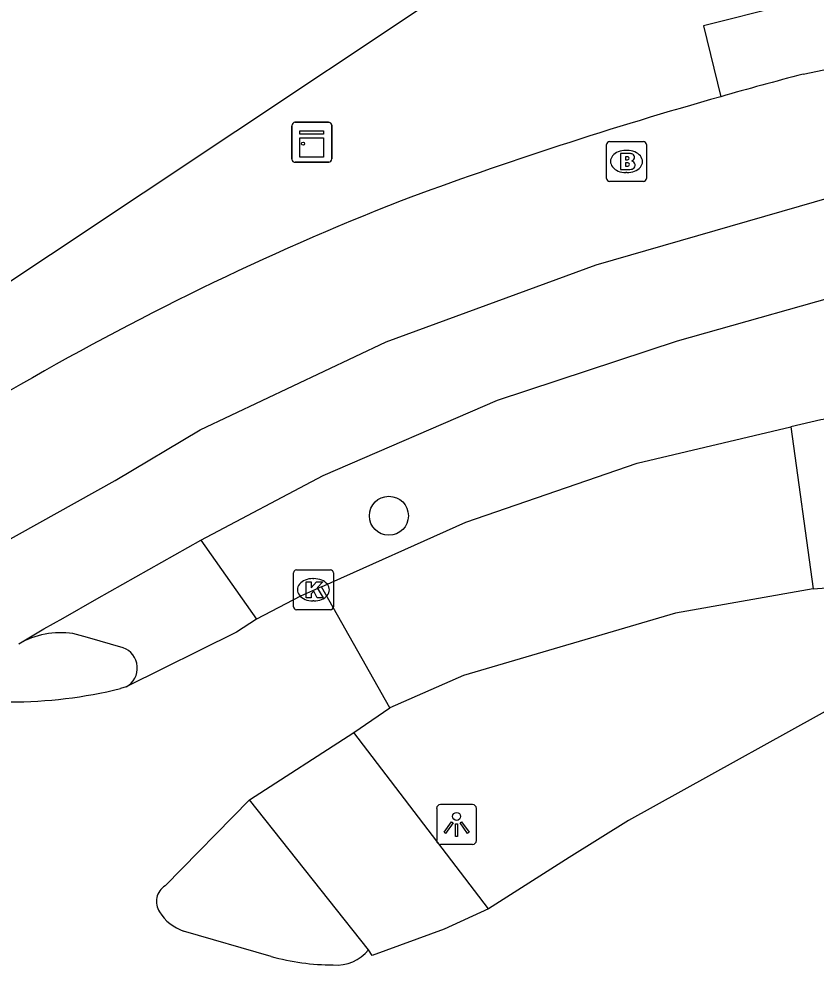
# Model space of a CAD drawing. Extents: x 159888 to 160757, y 384031 to 384746.
# Drawn here: x 160399.72 to 160419.72, y 384134.86 to 384158.58 of the extents above; entities that cross this region are included whole.
import ezdxf

# ---------------------------------------------------------------- set-up
doc = ezdxf.new("R2010")
doc.units = 0
for name, color, linetype in [('IMGEO_Boom', 7, 'Continuous'), ('IMGEO_Brandkraan', 7, 'Continuous'), ('IMGEO_Fietspad_open', 7, 'Continuous'), ('IMGEO_Groenvoorziening', 7, 'Continuous'), ('IMGEO_Kast', 7, 'Continuous'), ('IMGEO_Kolk', 7, 'Continuous'), ('IMGEO_Lichtpunt', 7, 'Continuous'), ('IMGEO_Rijbaan_lokaal_gesloten', 7, 'Continuous'), ('IMGEO_Voetpad_open', 7, 'Continuous')]:
    doc.layers.add(name, color=color, linetype=linetype)

msp = doc.modelspace()

# ---------------------------------------------------------------- linework, layer by layer
at = {"layer": 'IMGEO_Boom'}
msp.add_circle((160408.998, 384146.122), 0.489, dxfattribs=at)
at = {"layer": 'IMGEO_Brandkraan'}
for p, q in [((160414.458, 384154.579), (160414.458, 384155.431)), ((160414.533, 384155.505), (160415.385, 384155.505)), ((160415.459, 384155.431), (160415.459, 384154.579)), ((160414.946, 384155.285), (160414.971, 384155.285)), ((160414.969, 384154.725), (160414.944, 384154.725)), ((160415.385, 384154.505), (160414.533, 384154.505))]:
    msp.add_line(p, q, dxfattribs=at)
for points in [[(160414.458, 384154.579), (160414.458, 384155.431)], [(160414.533, 384155.505), (160415.385, 384155.505)], [(160415.459, 384155.431), (160415.459, 384154.579)], [(160414.806, 384155.205), (160414.806, 384154.805), (160415.019, 384154.805)], [(160415.037, 384155.205), (160414.806, 384155.205)], [(160414.985, 384155.124), (160414.931, 384155.124), (160414.931, 384155.048)], [(160414.931, 384155.048), (160414.984, 384155.048)], [(160414.993, 384154.972), (160414.931, 384154.972), (160414.931, 384154.891)], [(160414.931, 384154.891), (160414.993, 384154.891)], [(160415.385, 384154.505), (160414.533, 384154.505)]]:
    msp.add_lwpolyline(points, dxfattribs=at)
for centre, radius, start, end in [((160414.535, 384155.429), 0.0765, 91.552, 178.448), ((160414.535, 384155.429), 0.0765, 91.552, 178.448), ((160415.383, 384155.429), 0.0765, 1.552, 88.448), ((160415.383, 384155.429), 0.0765, 1.552, 88.448), ((160414.986, 384155.086), 0.0379, 267.8285, 90.9355), ((160415.041, 384155.06), 0.145, 59.4692, 91.5367), ((160415.066, 384155.107), 0.0922, 285.5137, 58.1501), ((160414.994, 384154.931), 0.0404, 269.8759, 90.5077), ((160415.071, 384154.915), 0.105, 301.3115, 78.989), ((160415.025, 384155.056), 0.251, 268.6676, 293.5347), ((160414.535, 384154.581), 0.0765, 181.552, 268.448), ((160414.535, 384154.581), 0.0765, 181.552, 268.448), ((160415.383, 384154.581), 0.0765, 271.552, 358.448), ((160415.383, 384154.581), 0.0765, 271.552, 358.448)]:
    msp.add_arc(centre, radius, start, end, dxfattribs=at)
for centre, major_axis, ratio, start_param, end_param in [((160414.945, 384155.005), (-0.387, 0.002), 0.722429, 4.712389, 7.853982), ((160414.97, 384155.005), (-0.39, 0.002), 0.717154, 1.570796, 4.712389)]:
    msp.add_ellipse(centre, major_axis=major_axis, ratio=ratio, start_param=start_param, end_param=end_param, dxfattribs=at)
at = {"layer": 'IMGEO_Fietspad_open'}
for points in [[(160397.757, 384144.577), (160402.131, 384147.008), (160404.263, 384148.273), (160408.933, 384150.481), (160414.196, 384152.415), (160420.542, 384154.247), (160427.484, 384155.614), (160496.618, 384163.892), (160497, 384163.961), (160497.373, 384164.063), (160497.737, 384164.199), (160498.086, 384164.366), (160498.419, 384164.565), (160498.734, 384164.792), (160499.026, 384165.046), (160499.295, 384165.325), (160499.538, 384165.627), (160499.753, 384165.95), (160499.938, 384166.291), (160500, 384166.424), (160500.142, 384166.785), (160500.252, 384167.157), (160500.317, 384167.486)], [(160404.278, 384145.513), (160407.348, 384147.131), (160411.719, 384149.018), (160416.241, 384150.508), (160421.097, 384151.881)], [(160399.716, 384142.915), (160400.343, 384143.286), (160400.825, 384143.559), (160401.674, 384144.039), (160404.278, 384145.513)]]:
    msp.add_lwpolyline(points, dxfattribs=at)
at = {"layer": 'IMGEO_Groenvoorziening'}
msp.add_lwpolyline([(160416.754, 384163.478), (160398.179, 384151.117)], dxfattribs=at)
at = {"layer": 'IMGEO_Kast'}
for p, q in [((160406.565, 384155.062), (160406.565, 384155.903)), ((160406.565, 384155.903), (160406.565, 384155.062)), ((160406.64, 384155.987), (160407.481, 384155.987)), ((160407.481, 384155.987), (160406.64, 384155.987)), ((160407.565, 384155.912), (160407.565, 384155.071)), ((160407.565, 384155.071), (160407.565, 384155.912)), ((160407.49, 384154.987), (160406.649, 384154.987)), ((160406.649, 384154.987), (160407.49, 384154.987))]:
    msp.add_line(p, q, dxfattribs=at)
for points in [[(160406.76, 384155.777), (160407.36, 384155.777), (160407.36, 384155.692), (160406.76, 384155.692), (160406.76, 384155.777)], [(160406.76, 384155.602), (160407.36, 384155.602), (160407.36, 384155.113), (160406.76, 384155.113), (160406.76, 384155.602)]]:
    msp.add_lwpolyline(points, dxfattribs=at)
msp.add_circle((160406.844, 384155.451), 0.0377, dxfattribs=at)
for centre, start, end in [((160406.643, 384155.909), 92.4484, 184.2845), ((160406.643, 384155.909), 92.4484, 184.2845), ((160407.487, 384155.909), 2.4484, 94.2845), ((160407.487, 384155.909), 2.4484, 94.2845), ((160406.643, 384155.065), 182.4484, 274.2845), ((160406.643, 384155.065), 182.4484, 274.2845), ((160407.487, 384155.065), 272.4484, 4.2845), ((160407.487, 384155.065), 272.4484, 4.2845)]:
    msp.add_arc(centre, 0.0779, start, end, dxfattribs=at)
at = {"layer": 'IMGEO_Kolk'}
for p, q in [((160406.604, 384143.841), (160406.604, 384144.693)), ((160406.679, 384144.767), (160407.531, 384144.767)), ((160407.605, 384144.693), (160407.605, 384143.841)), ((160407.092, 384144.547), (160407.117, 384144.547)), ((160407.115, 384143.987), (160407.09, 384143.987)), ((160407.531, 384143.767), (160406.679, 384143.767))]:
    msp.add_line(p, q, dxfattribs=at)
for points in [[(160406.604, 384143.841), (160406.604, 384144.693)], [(160406.679, 384144.767), (160407.531, 384144.767)], [(160407.605, 384144.693), (160407.605, 384143.841)], [(160406.925, 384144.467), (160407.048, 384144.467), (160407.048, 384144.316), (160407.178, 384144.467), (160407.342, 384144.467), (160407.196, 384144.316), (160407.349, 384144.067), (160407.197, 384144.067), (160407.112, 384144.231), (160407.048, 384144.164), (160407.048, 384144.067), (160406.925, 384144.067), (160406.925, 384144.467)], [(160407.531, 384143.767), (160406.679, 384143.767)]]:
    msp.add_lwpolyline(points, dxfattribs=at)
for centre, start, end in [((160406.681, 384144.691), 91.552, 178.448), ((160406.681, 384144.691), 91.552, 178.448), ((160407.529, 384144.691), 1.552, 88.448), ((160407.529, 384144.691), 1.552, 88.448), ((160406.681, 384143.843), 181.552, 268.448), ((160406.681, 384143.843), 181.552, 268.448), ((160407.529, 384143.843), 271.552, 358.448), ((160407.529, 384143.843), 271.552, 358.448)]:
    msp.add_arc(centre, 0.0765, start, end, dxfattribs=at)
for centre, major_axis, ratio, start_param, end_param in [((160407.091, 384144.267), (-0.387, 0.002), 0.722429, 4.712389, 7.853982), ((160407.116, 384144.267), (-0.39, 0.002), 0.717154, 1.570796, 4.712389)]:
    msp.add_ellipse(centre, major_axis=major_axis, ratio=ratio, start_param=start_param, end_param=end_param, dxfattribs=at)
at = {"layer": 'IMGEO_Lichtpunt'}
for p, q in [((160410.197, 384138.786), (160410.197, 384137.979)), ((160410.197, 384138.786), (160410.197, 384137.979)), ((160411.099, 384138.881), (160410.291, 384138.881)), ((160411.099, 384138.881), (160410.291, 384138.881)), ((160411.193, 384137.979), (160411.193, 384138.786)), ((160411.193, 384137.979), (160411.193, 384138.786)), ((160410.291, 384137.885), (160411.099, 384137.885)), ((160410.291, 384137.885), (160411.099, 384137.885))]:
    msp.add_line(p, q, dxfattribs=at)
for points in [[(160410.571, 384138.45), (160410.61, 384138.422), (160410.422, 384138.16), (160410.384, 384138.187), (160410.571, 384138.45)], [(160410.673, 384138.402), (160410.72, 384138.402), (160410.72, 384138.08), (160410.673, 384138.08), (160410.673, 384138.402)], [(160410.783, 384138.422), (160410.821, 384138.449), (160411.008, 384138.187), (160410.969, 384138.159), (160410.783, 384138.422)]]:
    msp.add_lwpolyline(points, dxfattribs=at)
msp.add_circle((160410.696, 384138.584), 0.0994, dxfattribs=at)
for centre, start, end in [((160410.291, 384138.786), 90, 180), ((160410.291, 384138.786), 90, 180), ((160411.099, 384138.786), 0, 90), ((160411.099, 384138.786), 0, 90), ((160410.291, 384137.979), 180, 270), ((160410.291, 384137.979), 180, 270), ((160411.099, 384137.979), 270, 0), ((160411.099, 384137.979), 270, 360)]:
    msp.add_arc(centre, 0.0946, start, end, dxfattribs=at)
at = {"layer": 'IMGEO_Rijbaan_lokaal_gesloten'}
for points in [[(160425.051, 384149.307), (160419.834, 384148.53), (160419.085, 384148.352)], [(160407.311, 384144.344), (160410.928, 384145.961), (160415.227, 384147.438), (160419.085, 384148.352)], [(160419.085, 384148.352), (160419.645, 384144.289)], [(160407.311, 384144.344), (160406.779, 384144.106), (160405.674, 384143.534)], [(160409.025, 384141.303), (160407.311, 384144.344)], [(160419.645, 384144.289), (160416.19, 384143.677), (160410.869, 384142.119), (160409.025, 384141.303)], [(160419.645, 384144.289), (160420.642, 384144.368)], [(160405.674, 384143.534), (160405.173, 384143.208), (160402.406, 384141.833)], [(160402.406, 384141.833), (160402.261, 384141.789)], [(160421.106, 384141.855), (160415.008, 384138.484), (160413.523, 384137.551), (160411.501, 384136.264)], [(160408.116, 384140.69), (160409.025, 384141.303)], [(160405.497, 384139.001), (160408.116, 384140.69)], [(160403.386, 384136.845), (160405.497, 384139.001)], [(160411.501, 384136.264), (160410.383, 384135.758), (160408.582, 384135.097), (160408.487, 384135.243)], [(160406.044, 384135.075), (160403.849, 384135.711)]]:
    msp.add_lwpolyline(points, dxfattribs=at)
for centre, radius, start, end in [((160399.501, 384153.027), 11.572, 269.9467, 283.7992), ((160403.625, 384136.45), 0.461, 121.185, 214.3508), ((160404.216, 384136.796), 1.146, 211.9503, 251.3099), ((160407.685, 384135.883), 1.026, 265.2238, 321.3759), ((160407.619, 384140.764), 5.903, 254.5244, 269.8138)]:
    msp.add_arc(centre, radius, start, end, dxfattribs=at)
at = {"layer": 'IMGEO_Voetpad_open'}
for points in [[(160416.754, 384163.478), (160418.01, 384161.931), (160418.889, 384158.907), (160416.894, 384158.409), (160417.322, 384156.63)], [(160419.388, 384157.193), (160425.801, 384158.542)], [(160404.278, 384145.513), (160405.674, 384143.534)], [(160402.332, 384142.814), (160401.438, 384143.074), (160401.07, 384143.171)], [(160411.501, 384136.264), (160408.116, 384140.69)], [(160408.487, 384135.243), (160405.497, 384139.001)]]:
    msp.add_lwpolyline(points, dxfattribs=at)
for centre, radius, start, end in [((160445.412, 384057.622), 102.916, 104.64731, 105.83946), ((160446.869, 384052.148), 108.579, 105.79056, 110.24135), ((160435.692, 384087.167), 71.874, 111.54012, 120.26885), ((160400.774, 384141.027), 2.164, 82.1407, 119.2723), ((160402.149, 384142.307), 0.539, 298.4956, 70.1321)]:
    msp.add_arc(centre, radius, start, end, dxfattribs=at)

doc.saveas('drawing.dxf')
